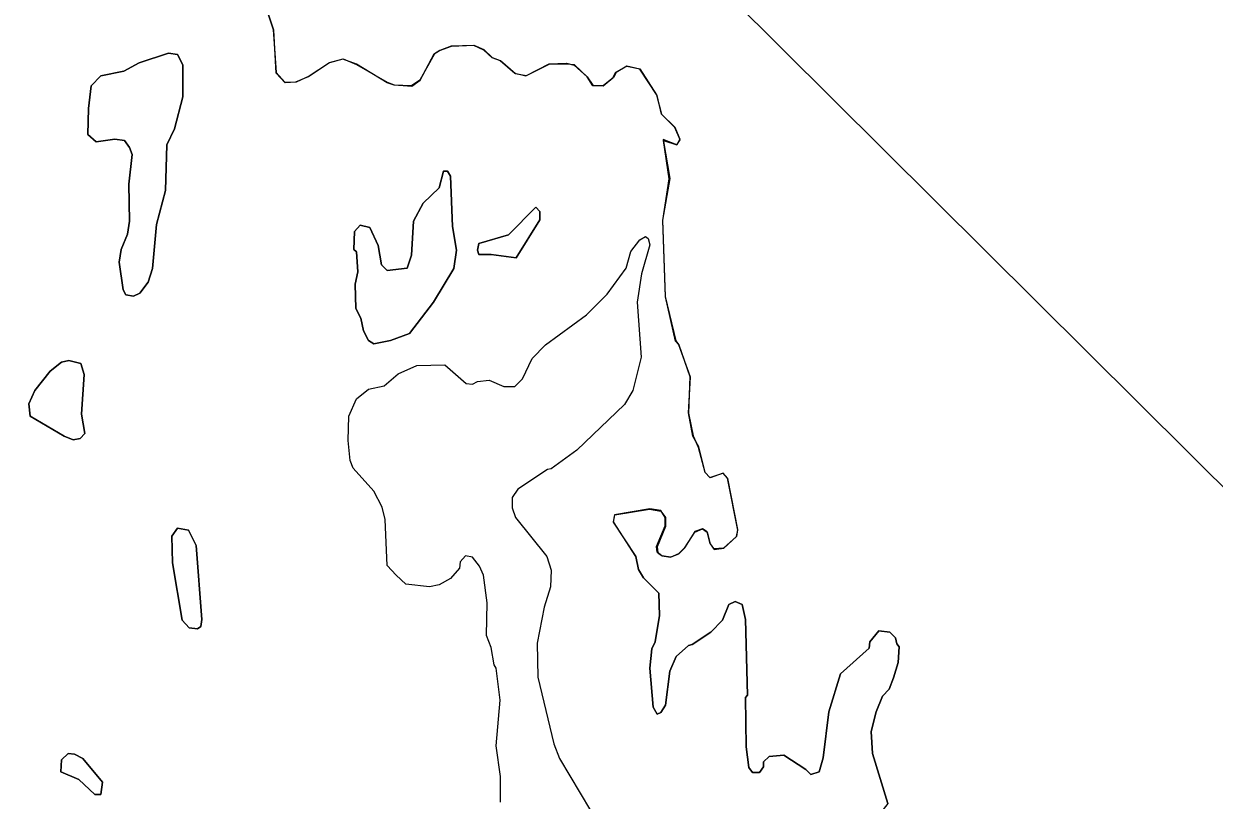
# Model space of a CAD drawing. Extents: x 642515 to 647219, y 6080136 to 6084356.
# Drawn here: x 645125.5 to 645144.07, y 6081108.47 to 6081120.58 of the extents above; entities that cross this region are included whole.
import ezdxf

# ---------------------------------------------------------------- set-up
doc = ezdxf.new("R2010")
doc.units = 0
doc.layers.add('Level 63', color=7, linetype='Continuous')

msp = doc.modelspace()

# ---------------------------------------------------------------- linework, layer by layer
at = {"layer": 'Level 63'}
msp.add_lwpolyline([(644998.478, 6081018.512), (645159.243, 6080858.717), (645279.09, 6080979.291), (645118.324, 6081139.086)], close=True, dxfattribs=at)
for points in [[(645129.231, 6081120.983), (645129.392, 6081120.49), (645129.435, 6081119.822), (645129.575, 6081119.669), (645129.742, 6081119.676), (645129.942, 6081119.757), (645130.269, 6081119.978), (645130.482, 6081120.032), (645130.69, 6081119.946), (645131.171, 6081119.667), (645131.278, 6081119.627), (645131.552, 6081119.608), (645131.686, 6081119.702), (645131.905, 6081120.11), (645131.985, 6081120.164), (645132.171, 6081120.231), (645132.519, 6081120.245), (645132.679, 6081120.179), (645132.806, 6081120.053), (645132.933, 6081120.006), (645133.161, 6081119.807)], [(645135.51, 6081109.95), (645135.44, 6081109.84), (645135.38, 6081109.81), (645135.32, 6081109.92), (645135.27, 6081110.53), (645135.3, 6081110.83), (645135.35, 6081110.94), (645135.42, 6081111.35), (645135.41, 6081111.7), (645135.17, 6081111.94), (645135.09, 6081112.07), (645135.05, 6081112.27), (645134.7, 6081112.81), (645134.72, 6081112.92), (645135.26, 6081113.01), (645135.44, 6081112.98), (645135.51, 6081112.88), (645135.51, 6081112.74), (645135.38, 6081112.42), (645135.39, 6081112.33), (645135.46, 6081112.28), (645135.59, 6081112.26), (645135.72, 6081112.31), (645135.81, 6081112.4), (645135.97, 6081112.65), (645136.09, 6081112.7), (645136.16, 6081112.65), (645136.21, 6081112.47), (645136.27, 6081112.38), (645136.42, 6081112.4), (645136.62, 6081112.58), (645136.64, 6081112.68), (645136.48, 6081113.49), (645136.41, 6081113.57), (645136.21, 6081113.5), (645136.13, 6081113.58), (645136.03, 6081113.98), (645135.94, 6081114.15), (645135.87, 6081114.51), (645135.9, 6081115.07), (645135.72, 6081115.57), (645135.67, 6081115.63), (645135.51, 6081116.32), (645135.47, 6081117.51), (645135.57, 6081118.16), (645135.48, 6081118.76), (645135.69, 6081118.69), (645135.74, 6081118.77), (645135.66, 6081118.96), (645135.45, 6081119.17), (645135.38, 6081119.46), (645135.11, 6081119.87), (645134.91, 6081119.92), (645134.74, 6081119.82), (645134.7, 6081119.74), (645134.54, 6081119.61), (645134.38, 6081119.61), (645134.29, 6081119.75), (645134.09, 6081119.94), (645133.97, 6081119.95), (645133.7, 6081119.95), (645133.34, 6081119.77), (645133.17, 6081119.8), (645132.94, 6081120), (645132.81, 6081120.05), (645132.68, 6081120.17), (645132.52, 6081120.24), (645132.17, 6081120.23), (645131.99, 6081120.16), (645131.91, 6081120.11), (645131.68, 6081119.7), (645131.55, 6081119.61), (645131.28, 6081119.62), (645131.17, 6081119.66), (645130.69, 6081119.95), (645130.48, 6081120.03), (645130.27, 6081119.97), (645129.95, 6081119.76), (645129.75, 6081119.67), (645129.58, 6081119.66), (645129.44, 6081119.81), (645129.4, 6081120.48), (645129.24, 6081120.97)], [(645127.9, 6081120.1), (645127.76, 6081120.12), (645127.3, 6081119.97), (645127.06, 6081119.84), (645126.7, 6081119.77), (645126.55, 6081119.61), (645126.51, 6081119.26), (645126.5, 6081118.85), (645126.63, 6081118.74), (645126.92, 6081118.78), (645127.07, 6081118.76), (645127.15, 6081118.65), (645127.19, 6081118.54), (645127.14, 6081118.08), (645127.15, 6081117.5), (645127.12, 6081117.3), (645127.02, 6081117.06), (645126.99, 6081116.86), (645127.05, 6081116.43), (645127.09, 6081116.35), (645127.21, 6081116.33), (645127.31, 6081116.38), (645127.44, 6081116.55), (645127.51, 6081116.76), (645127.57, 6081117.45), (645127.71, 6081117.98), (645127.73, 6081118.69), (645127.85, 6081118.94), (645127.98, 6081119.44), (645127.98, 6081119.94), (645127.9, 6081120.1)], [(645127.9, 6081120.1), (645127.98, 6081119.94), (645127.98, 6081119.44), (645127.85, 6081118.94), (645127.73, 6081118.69), (645127.71, 6081117.98), (645127.57, 6081117.45), (645127.51, 6081116.76), (645127.44, 6081116.55), (645127.31, 6081116.38), (645127.21, 6081116.33), (645127.09, 6081116.35), (645127.05, 6081116.43), (645126.99, 6081116.86), (645127.02, 6081117.06), (645127.12, 6081117.3), (645127.15, 6081117.5), (645127.14, 6081118.08), (645127.19, 6081118.54), (645127.15, 6081118.65), (645127.07, 6081118.76), (645126.92, 6081118.78), (645126.63, 6081118.74), (645126.5, 6081118.85), (645126.51, 6081119.26), (645126.55, 6081119.61), (645126.7, 6081119.77), (645127.06, 6081119.84), (645127.3, 6081119.97), (645127.76, 6081120.12), (645127.9, 6081120.1)], [(645133.161, 6081119.807), (645133.335, 6081119.767), (645133.695, 6081119.955), (645133.969, 6081119.963), (645134.089, 6081119.936), (645134.29, 6081119.75), (645134.377, 6081119.623), (645134.537, 6081119.61), (645134.691, 6081119.738), (645134.737, 6081119.825), (645134.911, 6081119.919), (645135.111, 6081119.879), (645135.373, 6081119.473), (645135.447, 6081119.172), (645135.655, 6081118.966), (645135.735, 6081118.779), (645135.689, 6081118.692), (645135.475, 6081118.772), (645135.577, 6081118.164), (645135.465, 6081117.516), (645135.509, 6081116.328), (645135.672, 6081115.633), (645135.718, 6081115.573), (645135.894, 6081115.08), (645135.869, 6081114.505), (645135.943, 6081114.152), (645136.024, 6081113.978), (645136.125, 6081113.585), (645136.206, 6081113.505), (645136.406, 6081113.572), (645136.479, 6081113.485), (645136.635, 6081112.691), (645136.622, 6081112.584), (645136.416, 6081112.403), (645136.269, 6081112.39), (645136.209, 6081112.476), (645136.161, 6081112.656), (645136.088, 6081112.703), (645135.968, 6081112.662), (645135.808, 6081112.408), (645135.715, 6081112.314), (645135.595, 6081112.261), (645135.455, 6081112.28), (645135.381, 6081112.34), (645135.374, 6081112.427), (645135.507, 6081112.748), (645135.506, 6081112.881), (645135.439, 6081112.988), (645135.265, 6081113.014), (645134.718, 6081112.919), (645134.698, 6081112.806), (645135.047, 6081112.272)], [(645132.11, 6081118.28), (645132.05, 6081118.28), (645131.98, 6081118.02), (645131.73, 6081117.78), (645131.58, 6081117.5), (645131.55, 6081116.97), (645131.48, 6081116.77), (645131.17, 6081116.73), (645131.08, 6081116.82), (645131.03, 6081117.12), (645130.9, 6081117.4), (645130.75, 6081117.44), (645130.66, 6081117.34), (645130.65, 6081117.06), (645130.69, 6081117.02), (645130.71, 6081116.71), (645130.67, 6081116.52), (645130.68, 6081116.14), (645130.76, 6081115.99), (645130.8, 6081115.79), (645130.88, 6081115.64), (645130.96, 6081115.59), (645131.22, 6081115.64), (645131.52, 6081115.75), (645131.89, 6081116.24), (645132.21, 6081116.76), (645132.25, 6081117.05), (645132.19, 6081117.42), (645132.16, 6081118.2), (645132.11, 6081118.28)], [(645132.11, 6081118.28), (645132.16, 6081118.2), (645132.19, 6081117.42), (645132.25, 6081117.05), (645132.21, 6081116.76), (645131.89, 6081116.24), (645131.52, 6081115.75), (645131.22, 6081115.64), (645130.96, 6081115.59), (645130.88, 6081115.64), (645130.8, 6081115.79), (645130.76, 6081115.99), (645130.68, 6081116.14), (645130.67, 6081116.52), (645130.71, 6081116.71), (645130.69, 6081117.02), (645130.65, 6081117.06), (645130.66, 6081117.34), (645130.75, 6081117.44), (645130.9, 6081117.4), (645131.03, 6081117.12), (645131.08, 6081116.82), (645131.17, 6081116.73), (645131.48, 6081116.77), (645131.55, 6081116.97), (645131.58, 6081117.5), (645131.73, 6081117.78), (645131.98, 6081118.02), (645132.05, 6081118.28), (645132.11, 6081118.28)], [(645133.49, 6081117.72), (645133.06, 6081117.29), (645132.6, 6081117.15), (645132.58, 6081117.05), (645132.6, 6081116.98), (645132.79, 6081116.98), (645133.18, 6081116.93), (645133.55, 6081117.52), (645133.55, 6081117.65), (645133.49, 6081117.72)], [(645133.49, 6081117.72), (645133.55, 6081117.65), (645133.55, 6081117.52), (645133.18, 6081116.93), (645132.79, 6081116.98), (645132.6, 6081116.98), (645132.58, 6081117.05), (645132.6, 6081117.15), (645133.06, 6081117.29), (645133.49, 6081117.72)], [(645132.94, 6081108.44), (645132.94, 6081108.84), (645132.87, 6081109.32), (645132.93, 6081110.03), (645132.87, 6081110.53), (645132.84, 6081110.58), (645132.79, 6081110.85), (645132.72, 6081111.04), (645132.73, 6081111.55), (645132.67, 6081111.98), (645132.61, 6081112.12), (645132.5, 6081112.26), (645132.39, 6081112.28), (645132.31, 6081112.19), (645132.3, 6081112.09), (645132.16, 6081111.93), (645131.98, 6081111.83), (645131.83, 6081111.8), (645131.46, 6081111.84), (645131.31, 6081111.98), (645131.17, 6081112.13), (645131.14, 6081112.85), (645131.09, 6081113.04), (645130.96, 6081113.29), (645130.64, 6081113.65), (645130.59, 6081113.77), (645130.56, 6081114.08), (645130.57, 6081114.46), (645130.69, 6081114.73), (645130.88, 6081114.88), (645131.12, 6081114.93), (645131.34, 6081115.12), (645131.63, 6081115.25), (645132.07, 6081115.26), (645132.4, 6081114.97), (645132.5, 6081114.96), (645132.58, 6081115), (645132.76, 6081115.02), (645132.99, 6081114.92), (645133.16, 6081114.92), (645133.28, 6081115.04), (645133.43, 6081115.36), (645133.64, 6081115.57), (645134.28, 6081116.04), (645134.6, 6081116.36), (645134.9, 6081116.77), (645134.97, 6081117.03), (645135.11, 6081117.21), (645135.2, 6081117.26), (645135.24, 6081117.23), (645135.27, 6081117.13), (645135.14, 6081116.68), (645135.07, 6081116.24), (645135.13, 6081115.38), (645135, 6081114.86), (645134.87, 6081114.64), (645134.13, 6081113.93), (645133.73, 6081113.64), (645133.67, 6081113.63), (645133.21, 6081113.32), (645133.12, 6081113.19), (645133.12, 6081113.03), (645133.17, 6081112.88), (645133.66, 6081112.27), (645133.73, 6081112.06), (645133.72, 6081111.8), (645133.62, 6081111.48), (645133.51, 6081110.92), (645133.52, 6081110.39), (645133.77, 6081109.35), (645133.86, 6081109.12), (645134.34, 6081108.31)], [(645132.94, 6081108.44), (645132.94, 6081108.84), (645132.87, 6081109.32), (645132.93, 6081110.03), (645132.87, 6081110.53), (645132.84, 6081110.58), (645132.79, 6081110.85), (645132.72, 6081111.04), (645132.73, 6081111.55), (645132.67, 6081111.98), (645132.61, 6081112.12), (645132.5, 6081112.26), (645132.39, 6081112.28), (645132.31, 6081112.19), (645132.3, 6081112.09), (645132.16, 6081111.93), (645131.98, 6081111.83), (645131.83, 6081111.8), (645131.46, 6081111.84), (645131.31, 6081111.98), (645131.17, 6081112.13), (645131.14, 6081112.85), (645131.09, 6081113.04), (645130.96, 6081113.29), (645130.64, 6081113.65), (645130.59, 6081113.77), (645130.56, 6081114.08), (645130.57, 6081114.46), (645130.69, 6081114.73), (645130.88, 6081114.88), (645131.12, 6081114.93), (645131.34, 6081115.12), (645131.63, 6081115.25), (645132.07, 6081115.26), (645132.4, 6081114.97), (645132.5, 6081114.96), (645132.58, 6081115), (645132.76, 6081115.02), (645132.99, 6081114.92), (645133.16, 6081114.92), (645133.28, 6081115.04), (645133.43, 6081115.36), (645133.64, 6081115.57), (645134.28, 6081116.04), (645134.6, 6081116.36), (645134.9, 6081116.77), (645134.97, 6081117.03), (645135.11, 6081117.21), (645135.2, 6081117.26), (645135.24, 6081117.23), (645135.27, 6081117.13), (645135.14, 6081116.68), (645135.07, 6081116.24), (645135.13, 6081115.38), (645135, 6081114.86), (645134.87, 6081114.64), (645134.13, 6081113.93), (645133.73, 6081113.64), (645133.67, 6081113.63), (645133.21, 6081113.32), (645133.12, 6081113.19), (645133.12, 6081113.03), (645133.17, 6081112.88), (645133.66, 6081112.27), (645133.73, 6081112.06), (645133.72, 6081111.8), (645133.62, 6081111.48), (645133.51, 6081110.92), (645133.52, 6081110.39), (645133.77, 6081109.35), (645133.86, 6081109.12), (645134.34, 6081108.31)], [(645126.39, 6081115.28), (645126.2, 6081115.33), (645126.09, 6081115.3), (645125.91, 6081115.16), (645125.67, 6081114.86), (645125.58, 6081114.65), (645125.6, 6081114.46), (645126.13, 6081114.15), (645126.27, 6081114.09), (645126.38, 6081114.11), (645126.45, 6081114.19), (645126.4, 6081114.49), (645126.44, 6081115.11), (645126.39, 6081115.28)], [(645126.39, 6081115.28), (645126.44, 6081115.11), (645126.4, 6081114.49), (645126.45, 6081114.19), (645126.38, 6081114.11), (645126.27, 6081114.09), (645126.13, 6081114.15), (645125.6, 6081114.46), (645125.58, 6081114.65), (645125.67, 6081114.86), (645125.91, 6081115.16), (645126.09, 6081115.3), (645126.2, 6081115.33), (645126.39, 6081115.28)], [(645128.07, 6081112.68), (645127.9, 6081112.71), (645127.81, 6081112.59), (645127.82, 6081112.17), (645127.97, 6081111.28), (645128.08, 6081111.16), (645128.21, 6081111.14), (645128.26, 6081111.18), (645128.28, 6081111.29), (645128.19, 6081112.44), (645128.07, 6081112.68)], [(645128.07, 6081112.68), (645128.19, 6081112.44), (645128.28, 6081111.29), (645128.26, 6081111.18), (645128.21, 6081111.14), (645128.08, 6081111.16), (645127.97, 6081111.28), (645127.82, 6081112.17), (645127.81, 6081112.59), (645127.9, 6081112.71), (645128.07, 6081112.68)], [(645135.05, 6081112.27), (645135.09, 6081112.07), (645135.17, 6081111.94), (645135.41, 6081111.7), (645135.42, 6081111.35), (645135.35, 6081110.94), (645135.3, 6081110.83), (645135.27, 6081110.53), (645135.32, 6081109.92), (645135.38, 6081109.81), (645135.44, 6081109.84), (645135.51, 6081109.95), (645135.58, 6081110.48), (645135.68, 6081110.71), (645135.87, 6081110.88), (645135.93, 6081110.9), (645136.22, 6081111.09), (645136.4, 6081111.28), (645136.5, 6081111.52), (645136.6, 6081111.57), (645136.71, 6081111.52), (645136.76, 6081111.29), (645136.79, 6081110.11), (645136.76, 6081110.07), (645136.77, 6081109.3), (645136.81, 6081108.98), (645136.87, 6081108.9), (645136.98, 6081108.9), (645137.04, 6081108.99), (645137.04, 6081109.07), (645137.13, 6081109.15), (645137.36, 6081109.17), (645137.7, 6081108.95), (645137.78, 6081108.87), (645137.91, 6081108.91), (645137.97, 6081109.13), (645138.06, 6081109.85), (645138.24, 6081110.44), (645138.69, 6081110.84), (645138.7, 6081110.94), (645138.84, 6081111.11), (645139.01, 6081111.09), (645139.1, 6081111), (645139.12, 6081110.91), (645139.16, 6081110.86)], [(645138.98, 6081108.42), (645138.74, 6081109.2), (645138.72, 6081109.54), (645138.8, 6081109.85), (645138.9, 6081110.09), (645139, 6081110.2), (645139.07, 6081110.38), (645139.14, 6081110.62), (645139.16, 6081110.86), (645139.12, 6081110.91), (645139.1, 6081111), (645139.01, 6081111.09), (645138.84, 6081111.11), (645138.7, 6081110.94), (645138.69, 6081110.84), (645138.24, 6081110.44), (645138.06, 6081109.85), (645137.97, 6081109.13), (645137.91, 6081108.91), (645137.78, 6081108.87), (645137.7, 6081108.95), (645137.36, 6081109.17), (645137.13, 6081109.15), (645137.04, 6081109.07), (645137.04, 6081108.99), (645136.98, 6081108.9), (645136.87, 6081108.9), (645136.81, 6081108.98), (645136.77, 6081109.3), (645136.76, 6081110.07), (645136.79, 6081110.11), (645136.76, 6081111.29), (645136.71, 6081111.52), (645136.6, 6081111.57), (645136.5, 6081111.52), (645136.4, 6081111.28), (645136.22, 6081111.09), (645135.93, 6081110.9), (645135.87, 6081110.88), (645135.68, 6081110.71), (645135.58, 6081110.48), (645135.51, 6081109.95)], [(645139.16, 6081110.86), (645139.14, 6081110.62), (645139.07, 6081110.38), (645139, 6081110.2), (645138.9, 6081110.09), (645138.8, 6081109.85), (645138.72, 6081109.54), (645138.74, 6081109.2), (645138.98, 6081108.42), (645138.87, 6081108.28), (645138.72, 6081108.26), (645138.63, 6081108.12), (645138.63, 6081107.86), (645138.8, 6081107.4), (645138.73, 6081107.17), (645138.5, 6081106.89), (645138.45, 6081106.75), (645138.4, 6081106.01), (645138.37, 6081105.96)], [(645126.42, 6081109.12), (645126.29, 6081109.19), (645126.19, 6081109.2), (645126.09, 6081109.1), (645126.08, 6081108.91), (645126.36, 6081108.79), (645126.61, 6081108.56), (645126.7, 6081108.56), (645126.73, 6081108.75), (645126.42, 6081109.12)], [(645126.42, 6081109.12), (645126.73, 6081108.75), (645126.7, 6081108.56), (645126.61, 6081108.56), (645126.36, 6081108.79), (645126.08, 6081108.91), (645126.09, 6081109.1), (645126.19, 6081109.2), (645126.29, 6081109.19), (645126.42, 6081109.12)]]:
    msp.add_lwpolyline(points, dxfattribs=at)

doc.saveas('drawing.dxf')
